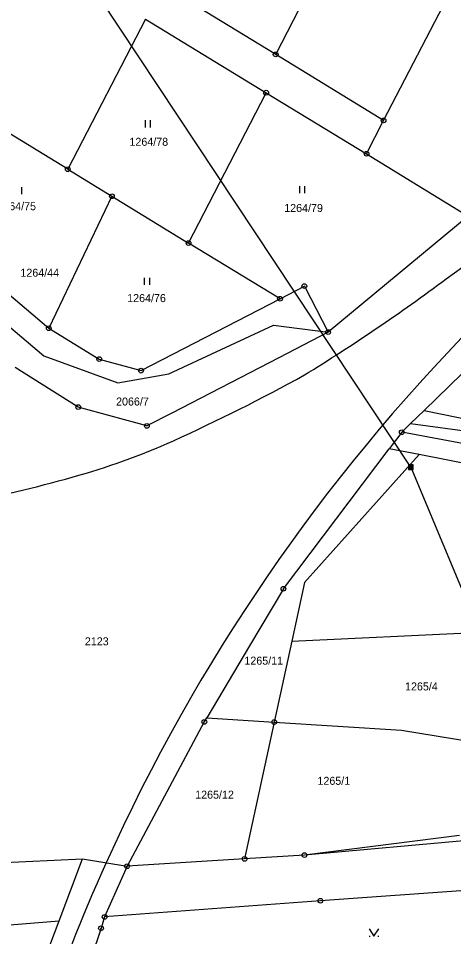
# Model space of a CAD drawing. Extents: x -795483 to -789093, y -1112258 to -1108741.
# Drawn here: x -792603 to -792510.5, y -1110161.2 to -1109966.1 of the extents above; entities that cross this region are included whole.
import ezdxf

# ---------------------------------------------------------------- set-up
doc = ezdxf.new("R2010")
doc.units = 0
for name, color, linetype in [('Vrstva 1', 7, 'Continuous'), ('Vrstva 10', 7, 'Continuous'), ('Vrstva 12', 7, 'Continuous'), ('Vrstva 14', 7, 'Continuous'), ('Vrstva 16', 7, 'Continuous'), ('Vrstva 23', 7, 'Continuous'), ('Vrstva 26', 7, 'Continuous'), ('Vrstva 28', 7, 'Continuous')]:
    doc.layers.add(name, color=color, linetype=linetype)

msp = doc.modelspace()

# ---------------------------------------------------------------- linework, layer by layer
at = {"layer": 'Vrstva 1'}
for p, q in [((-792548.33, -1109973.78), (-792519.12, -1109917.38)), ((-792525.39, -1109987.79), (-792499.77, -1109938.38)), ((-792548.33, -1109973.78), (-792570.58, -1109960.21)), ((-792576, -1109966.26), (-792592.51, -1109998.17)), ((-792576, -1109966.26), (-792550.35, -1109981.9)), ((-792525.39, -1109987.79), (-792548.33, -1109973.78)), ((-792566.85, -1110013.86), (-792550.35, -1109981.9)), ((-792550.35, -1109981.9), (-792529.03, -1109994.87)), ((-792592.51, -1109998.17), (-792613, -1109985.67)), ((-792529.03, -1109994.87), (-792525.39, -1109987.79)), ((-792529.03, -1109994.87), (-792507.44, -1110008.1)), ((-792592.51, -1109998.17), (-792583.12, -1110003.91)), ((-792583.12, -1110003.91), (-792596.55, -1110031.94)), ((-792583.12, -1110003.91), (-792566.85, -1110013.86)), ((-792507.44, -1110008.1), (-792537.18, -1110032.76)), ((-792619.06, -1110012.73), (-792596.55, -1110031.94)), ((-792624.03, -1110015.45), (-792597.59, -1110037.81)), ((-792547.41, -1110025.67), (-792566.85, -1110013.86)), ((-792547.41, -1110025.67), (-792542.24, -1110022.99)), ((-792542.24, -1110022.99), (-792537.18, -1110032.76)), ((-792576.93, -1110040.94), (-792547.41, -1110025.67)), ((-792596.55, -1110031.94), (-792585.81, -1110038.49)), ((-792571.05, -1110041.59), (-792548.79, -1110031.29)), ((-792548.79, -1110031.29), (-792537.18, -1110032.76)), ((-792537.18, -1110032.76), (-792547.64, -1110038.22)), ((-792501.89, -1110034.83), (-792516.81, -1110049.41)), ((-792597.59, -1110037.81), (-792581.89, -1110043.53)), ((-792585.81, -1110038.49), (-792576.93, -1110040.94)), ((-792547.64, -1110038.22), (-792570.38, -1110049.94)), ((-792590.28, -1110048.67), (-792603.7, -1110040.3)), ((-792581.89, -1110043.53), (-792571.05, -1110041.59)), ((-792575.7, -1110052.69), (-792590.28, -1110048.67)), ((-792570.38, -1110049.94), (-792575.7, -1110052.69)), ((-792516.81, -1110049.41), (-792519.67, -1110052.2)), ((-792516.81, -1110049.41), (-792489.74, -1110054.89)), ((-792521.55, -1110054.04), (-792519.67, -1110052.2)), ((-792519.67, -1110052.2), (-792496.83, -1110055.18)), ((-792521.55, -1110054.04), (-792524.19, -1110057.53)), ((-792490.04, -1110059.84), (-792521.55, -1110054.04)), ((-792546.69, -1110087.26), (-792524.19, -1110057.53)), ((-792517.85, -1110058.78), (-792524.19, -1110057.53)), ((-792500.46, -1110062.21), (-792517.85, -1110058.78)), ((-792546.69, -1110087.26), (-792553.88, -1110099.37)), ((-792544.91, -1110098.39), (-792473.97, -1110095.05)), ((-792553.88, -1110099.37), (-792562.99, -1110114.71)), ((-792544.91, -1110098.39), (-792548.64, -1110115.6)), ((-792563.49, -1110115.56), (-792562.99, -1110114.71)), ((-792562.99, -1110114.71), (-792548.64, -1110115.6)), ((-792563.49, -1110115.56), (-792579.9, -1110146.2)), ((-792548.64, -1110115.6), (-792554.95, -1110144.64)), ((-792548.64, -1110115.6), (-792521.63, -1110117.28)), ((-792521.63, -1110117.28), (-792478.86, -1110124.3)), ((-792509.25, -1110139.68), (-792542.21, -1110143.85)), ((-792497.25, -1110139.78), (-792542.21, -1110143.85)), ((-792542.21, -1110143.85), (-792554.95, -1110144.64)), ((-792642.8, -1110147.06), (-792589.4, -1110144.63)), ((-792594.35, -1110157.78), (-792589.4, -1110144.63)), ((-792589.4, -1110144.63), (-792579.9, -1110146.2)), ((-792579.9, -1110146.2), (-792584.67, -1110156.97)), ((-792554.95, -1110144.64), (-792579.9, -1110146.2)), ((-792461.57, -1110148.1), (-792538.81, -1110153.52)), ((-792538.81, -1110153.52), (-792584.67, -1110156.97)), ((-792616.04, -1110159.6), (-792594.35, -1110157.78)), ((-792598.72, -1110169.4), (-792594.35, -1110157.78)), ((-792584.67, -1110156.97), (-792585.44, -1110159.39)), ((-792585.44, -1110159.39), (-792598.98, -1110199.86))]:
    msp.add_line(p, q, dxfattribs=at)
msp.add_lwpolyline([(-792517.85, -1110058.78), (-792542.21, -1110085.97), (-792544.91, -1110098.39)], dxfattribs=at)
at = {"layer": 'Vrstva 10'}
for centre, radius, start, end in [((-814012.81, -1079765.1), 37117.74, 305.398244, 305.507089), ((-792755.92, -1109694.15), 408.13, 301.5739, 306.6803), ((-792225.58, -1110307.18), 393.52, 135.381, 155.7424), ((-792737.82, -1109687.05), 405.15, 294.462, 298.8656), ((-792631.39, -1109918.84), 150.09, 285.3976, 294.1227), ((-792668.68, -1109791.24), 283.03, 280.8868, 285.8153), ((-792268.48, -1110289.53), 347.15, 155.4901, 161.7343)]:
    msp.add_arc(centre, radius, start, end, dxfattribs=at)
at = {"layer": 'Vrstva 12'}
for q in [(-792591.84, -1109952.44), (-792500.93, -1110106.24)]:
    msp.add_line((-792519.64, -1110061.42), q, dxfattribs=at)
at = {"layer": 'Vrstva 23'}
for p, q in [((-792575.98, -1109989.26), (-792575.98, -1109987.76)), ((-792574.98, -1109987.76), (-792574.98, -1109989.26)), ((-792543.18, -1110003.23), (-792543.18, -1110001.73)), ((-792542.18, -1110001.73), (-792542.18, -1110003.23)), ((-792602.34, -1110001.94), (-792602.34, -1110003.44)), ((-792576.17, -1110022.74), (-792576.17, -1110021.24)), ((-792575.17, -1110021.24), (-792575.17, -1110022.74)), ((-792528.44, -1110159.53), (-792527.44, -1110161.03)), ((-792527.44, -1110161.03), (-792526.44, -1110159.53)), ((-792528.44, -1110161.03), (-792528.24, -1110161.03)), ((-792526.64, -1110161.03), (-792526.44, -1110161.03))]:
    msp.add_line(p, q, dxfattribs=at)
at = {"layer": 'Vrstva 26'}
for p, q in [((-792519.14, -1110060.92), (-792520.14, -1110060.92)), ((-792520.14, -1110060.92), (-792520.14, -1110061.92)), ((-792520.14, -1110061.92), (-792519.94, -1110061.72)), ((-792520.14, -1110061.92), (-792519.14, -1110061.92)), ((-792519.34, -1110061.12), (-792519.94, -1110061.12)), ((-792519.94, -1110061.12), (-792519.94, -1110061.52)), ((-792519.94, -1110061.52), (-792519.54, -1110061.52)), ((-792519.94, -1110061.72), (-792519.34, -1110061.72)), ((-792519.54, -1110061.32), (-792519.84, -1110061.32)), ((-792519.54, -1110061.52), (-792519.54, -1110061.32)), ((-792519.34, -1110061.72), (-792519.34, -1110061.12)), ((-792519.14, -1110061.92), (-792519.14, -1110060.92))]:
    msp.add_line(p, q, dxfattribs=at)
at = {"layer": 'Vrstva 28'}
for centre, radius in [((-792548.33, -1109973.78), 0.5), ((-792548.33, -1109973.78), 0.01), ((-792550.35, -1109981.9), 0.5), ((-792550.35, -1109981.9), 0.01), ((-792525.39, -1109987.79), 0.5), ((-792525.39, -1109987.79), 0.01), ((-792529.03, -1109994.87), 0.5), ((-792529.03, -1109994.87), 0.01), ((-792592.51, -1109998.17), 0.5), ((-792592.51, -1109998.17), 0.01), ((-792583.12, -1110003.91), 0.5), ((-792583.12, -1110003.91), 0.01), ((-792566.85, -1110013.86), 0.5), ((-792566.85, -1110013.86), 0.01), ((-792542.24, -1110022.99), 0.5), ((-792542.24, -1110022.99), 0.01), ((-792547.41, -1110025.67), 0.5), ((-792547.41, -1110025.67), 0.01), ((-792596.55, -1110031.94), 0.5), ((-792596.55, -1110031.94), 0.01), ((-792537.18, -1110032.76), 0.5), ((-792537.18, -1110032.76), 0.01), ((-792585.81, -1110038.49), 0.5), ((-792585.81, -1110038.49), 0.01), ((-792576.93, -1110040.94), 0.5), ((-792576.93, -1110040.94), 0.01), ((-792590.28, -1110048.67), 0.5), ((-792590.28, -1110048.67), 0.01), ((-792575.7, -1110052.69), 0.5), ((-792575.7, -1110052.69), 0.01), ((-792521.55, -1110054.04), 0.5), ((-792521.55, -1110054.04), 0.01), ((-792546.69, -1110087.26), 0.5), ((-792546.69, -1110087.26), 0.01), ((-792563.49, -1110115.56), 0.5), ((-792563.49, -1110115.56), 0.01), ((-792548.64, -1110115.6), 0.5), ((-792548.64, -1110115.6), 0.01), ((-792554.95, -1110144.64), 0.5), ((-792542.21, -1110143.85), 0.5), ((-792542.21, -1110143.85), 0.01), ((-792579.9, -1110146.2), 0.5), ((-792579.9, -1110146.2), 0.01), ((-792554.95, -1110144.64), 0.01), ((-792538.81, -1110153.52), 0.5), ((-792538.81, -1110153.52), 0.01), ((-792584.67, -1110156.97), 0.5), ((-792584.67, -1110156.97), 0.01), ((-792585.44, -1110159.39), 0.5), ((-792585.44, -1110159.39), 0.01)]:
    msp.add_circle(centre, radius, dxfattribs=at)

# ---------------------------------------------------------------- texts
at = {"layer": 'Vrstva 14'}
for s, p in [('1264/78', (-792579.4, -1109993.18)), ('1264/75', (-792607.47, -1110006.87)), ('1264/79', (-792546.51, -1110007.24)), ('1264/76', (-792579.88, -1110026.38)), ('2066/7', (-792582.24, -1110048.35)), ('2123', (-792588.87, -1110099.28)), ('1265/11', (-792554.98, -1110103.39)), ('1265/4', (-792520.84, -1110108.86)), ('1265/1', (-792539.45, -1110128.91)), ('1265/12', (-792565.43, -1110131.85))]:
    msp.add_text(s, height=1.7, dxfattribs=at).set_placement(p)
at = {"layer": 'Vrstva 16'}
msp.add_text('1264/44', height=1.7, dxfattribs=at).set_placement((-792602.57, -1110020.99))

doc.saveas('drawing.dxf')
